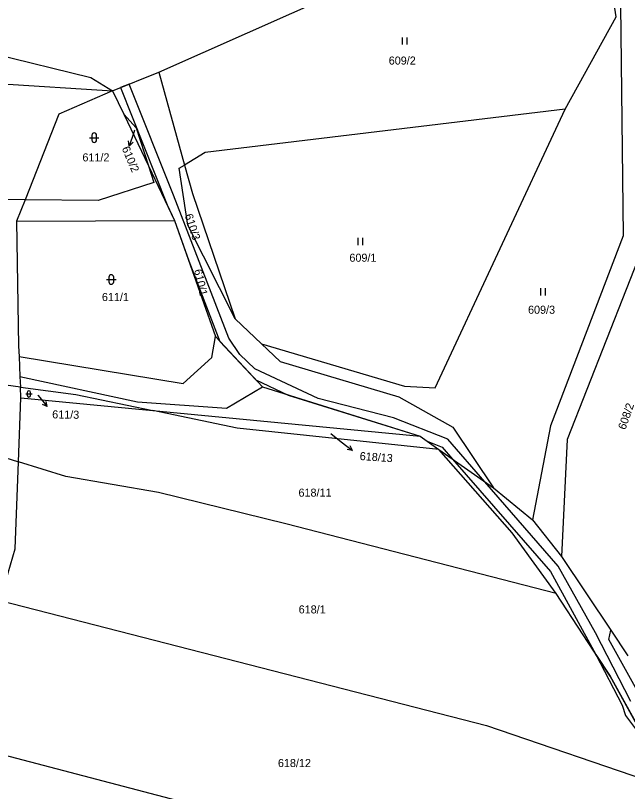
# Model space of a CAD drawing. Extents: x -757266 to -753360, y -1162585 to -1157740.
# Drawn here: x -756020.8 to -755892, y -1161293.7 to -1161130.2 of the extents above; entities that cross this region are included whole.
import ezdxf

# ---------------------------------------------------------------- set-up
doc = ezdxf.new("R2010")
doc.units = 0
for name, color, linetype in [('Hranice parcel', 7, 'Continuous'), ('Parcelní čísla', 7, 'Continuous'), ('Pop  PČ popisy', 7, 'Continuous'), ('Vnitřní kresba', 7, 'Continuous'), ('Věcná břemena k části', 7, 'Continuous'), ('Značky kultur', 7, 'Continuous')]:
    doc.layers.add(name, color=color, linetype=linetype)

msp = doc.modelspace()

# ---------------------------------------------------------------- linework, layer by layer
at = {"layer": 'Hranice parcel'}
for p, q in [((-756000.4, -1161146.09), (-755990.62, -1161142.18)), ((-755990.62, -1161142.18), (-755985.21, -1161161.75)), ((-756039.76, -1161143.66), (-756000.4, -1161146.09)), ((-756000.4, -1161146.09), (-755998.04, -1161151.02)), ((-755998.04, -1161151.02), (-755992.82, -1161161.95)), ((-755974.6, -1161194.18), (-755969.02, -1161199.46)), ((-756019.77, -1161208.54), (-756022.86, -1161208.13)), ((-756019.67, -1161210.78), (-756019.77, -1161208.54)), ((-756020.19, -1161224.26), (-756019.67, -1161210.78)), ((-756019.67, -1161210.78), (-755991.9, -1161213.47)), ((-755991.9, -1161213.47), (-755935.64, -1161218.91)), ((-755935.64, -1161218.91), (-755931.71, -1161221.67)), ((-756032.89, -1161220.24), (-756020.19, -1161224.26)), ((-755931.71, -1161221.67), (-755920.17, -1161229.78)), ((-755920.17, -1161229.78), (-755911.98, -1161236.49)), ((-755911.98, -1161236.49), (-755905.88, -1161244.22)), ((-755905.88, -1161244.22), (-755895.49, -1161259.78)), ((-755895.49, -1161259.78), (-755891.91, -1161265.15))]:
    msp.add_line(p, q, dxfattribs=at)
for points in [[(-755990.62, -1161142.18), (-755906.67, -1161104.79), (-755897, -1161112.94)], [(-755897, -1161112.94), (-755893.58, -1161115.82), (-755892.88, -1161176.65), (-755908.18, -1161216.73), (-755911.98, -1161236.49)], [(-755905.1, -1161149.98), (-755894.37, -1161130.55), (-755897, -1161112.94)], [(-756108.4, -1161135.09), (-756025.58, -1161138.25), (-756004.98, -1161143.34), (-756000.4, -1161146.09)], [(-756000.4, -1161146.09), (-756011.67, -1161151.03), (-756018.82, -1161169.09)], [(-755998.04, -1161151.02), (-755995.42, -1161153.93), (-755992.82, -1161161.95)], [(-755905.1, -1161149.98), (-755980.88, -1161159.11), (-755985.21, -1161161.75)], [(-755969.02, -1161199.46), (-755938.9, -1161208.32), (-755932.47, -1161208.7), (-755905.1, -1161149.98)], [(-755992.82, -1161161.95), (-755991.7, -1161165.41), (-756003.41, -1161169.24), (-756018.82, -1161169.09)], [(-755992.82, -1161161.95), (-755987.34, -1161173.43), (-755978.73, -1161197.9), (-755968.82, -1161208.5), (-755935.64, -1161218.91)], [(-755974.6, -1161194.18), (-755984.51, -1161174.4), (-755986.33, -1161162.44), (-755985.21, -1161161.75)], [(-755985.21, -1161161.75), (-755983.54, -1161167.78), (-755974.6, -1161194.18)], [(-755887.15, -1161165), (-755888.11, -1161177.44), (-755904.7, -1161219.6), (-755905.88, -1161244.22)], [(-756018.82, -1161169.09), (-756027.26, -1161169.01), (-756032.89, -1161167.23)], [(-756018.82, -1161169.09), (-756020.59, -1161173.57), (-756020.18, -1161199.9), (-756020.08, -1161202.09), (-756019.88, -1161206.28), (-756019.77, -1161208.54)], [(-755969.02, -1161199.46), (-755965.13, -1161203.15), (-755940.08, -1161210.58), (-755928.74, -1161216.97), (-755920.17, -1161229.78)], [(-756019.77, -1161208.54), (-756008.11, -1161210.09), (-755991.9, -1161213.47)], [(-755931.71, -1161221.67), (-755974.12, -1161217.17), (-755991.9, -1161213.47)], [(-755906.99, -1161252.03), (-755916.26, -1161239.24), (-755931.71, -1161221.67)], [(-756024.13, -1161253.48), (-756022.4, -1161247.65), (-756020.9, -1161242.59), (-756020.19, -1161224.26)], [(-755906.99, -1161252.03), (-755963.89, -1161237.32), (-755990.74, -1161230.77), (-756010.24, -1161227.41), (-756020.19, -1161224.26)], [(-755885.49, -1161292.18), (-755885.34, -1161288.03), (-755895.65, -1161269.42), (-755906.99, -1161252.03)], [(-756024.13, -1161253.48), (-755921.63, -1161279.87), (-755885.49, -1161292.18)], [(-755876.18, -1161283.76), (-755884.83, -1161278.13), (-755889.21, -1161273.74), (-755895.91, -1161261.7), (-755895.49, -1161259.78)], [(-755886.13, -1161324.39), (-755951.54, -1161304.91), (-756030.53, -1161284.19)]]:
    msp.add_lwpolyline(points, dxfattribs=at)
at = {"layer": 'Pop  PČ popisy'}
for p, q in [((-755995.77, -1161154.43), (-755995.93, -1161154.91)), ((-755995.93, -1161154.91), (-755996.857, -1161157.764)), ((-755996.857, -1161157.764), (-755997.024, -1161156.657)), ((-755996.857, -1161157.764), (-755996.072, -1161156.966)), ((-756016.12, -1161210.27), (-756016.06, -1161210.34)), ((-756016.06, -1161210.34), (-756014.131, -1161212.639)), ((-756014.131, -1161212.639), (-756014.391, -1161211.55)), ((-756014.131, -1161212.639), (-756015.158, -1161212.194)), ((-755954.46, -1161218.34), (-755952.25, -1161220.06)), ((-755952.25, -1161220.06), (-755949.885, -1161221.908)), ((-755949.885, -1161221.908), (-755950.366, -1161220.896)), ((-755949.885, -1161221.908), (-755950.983, -1161221.686))]:
    msp.add_line(p, q, dxfattribs=at)
at = {"layer": 'Vnitřní kresba'}
for p, q in [((-756020.59, -1161173.57), (-755987.34, -1161173.43)), ((-755979.47, -1161202.31), (-755978.73, -1161197.9)), ((-756020.08, -1161202.09), (-755985.52, -1161207.81)), ((-755985.52, -1161207.81), (-755979.47, -1161202.31)), ((-756019.88, -1161206.28), (-755995.16, -1161211.62)), ((-755976.42, -1161212.96), (-755968.82, -1161208.5)), ((-755995.16, -1161211.62), (-755976.42, -1161212.96))]:
    msp.add_line(p, q, dxfattribs=at)
at = {"layer": 'Věcná břemena k části'}
msp.add_lwpolyline([(-755891.28, -1161274.76), (-755898.7, -1161260.35), (-755906.56, -1161246.26), (-755922, -1161228.5), (-755929.81, -1161219.51), (-755941.25, -1161215.03), (-755957.1, -1161210.94), (-755970.45, -1161204.69), (-755973.59, -1161201.69), (-755975.91, -1161198.22), (-755987.55, -1161168.12), (-755996.86, -1161144.68), (-755998.72, -1161145.42), (-755988.91, -1161170.14), (-755987.34, -1161173.43), (-755984.34, -1161181.96), (-755977.78, -1161198.92), (-755970.21, -1161207.01), (-755963.38, -1161210.21), (-755935.64, -1161218.91), (-755934.15, -1161219.95), (-755930.99, -1161221.19), (-755928.8, -1161223.71), (-755908.2, -1161247.42), (-755898.63, -1161264.86), (-755895.65, -1161269.42), (-755888.82, -1161281.75)], dxfattribs=at)
msp.add_lwpolyline([(-755893.12, -1161275.54), (-755892.38, -1161277.74), (-755890.05, -1161280.84), (-755888.82, -1161281.75), (-755895.65, -1161269.42), (-755898.63, -1161264.86)], close=True, dxfattribs=at)
at = {"layer": 'Značky kultur'}
for p, q in [((-755939.351, -1161136.35), (-755939.351, -1161134.85)), ((-755938.35, -1161136.35), (-755938.35, -1161134.85)), ((-756005.251, -1161155.991), (-756003.249, -1161155.991)), ((-756004.751, -1161155.491), (-756004.751, -1161156.492)), ((-756003.749, -1161156.492), (-756003.749, -1161155.491)), ((-755948.661, -1161178.61), (-755948.661, -1161177.11)), ((-755947.66, -1161178.61), (-755947.66, -1161177.11)), ((-756001.151, -1161185.361), (-756001.151, -1161186.362)), ((-756000.149, -1161186.362), (-756000.149, -1161185.361)), ((-756001.651, -1161185.861), (-755999.649, -1161185.861)), ((-755910.201, -1161189.21), (-755910.201, -1161187.71)), ((-755909.2, -1161189.21), (-755909.2, -1161187.71)), ((-756018.671, -1161209.981), (-756017.329, -1161209.981)), ((-756018.335, -1161209.645), (-756018.335, -1161210.316)), ((-756017.665, -1161210.316), (-756017.665, -1161209.645))]:
    msp.add_line(p, q, dxfattribs=at)
for centre, radius, start, end in [((-756004.25, -1161155.4909), 0.5, 0, 180), ((-756004.25, -1161156.4909), 0.5, 180, 359.987886), ((-756000.65, -1161185.3609), 0.5, 0, 180), ((-756000.65, -1161186.3609), 0.5, 180, 359.987886), ((-756018, -1161209.6456), 0.335, 0, 180), ((-756018, -1161210.3156), 0.335, 180, 359.987886)]:
    msp.add_arc(centre, radius, start, end, dxfattribs=at)

# ---------------------------------------------------------------- texts
at = {"layer": 'Parcelní čísla'}
for s, p in [('609/2', (-755942.24, -1161140.59)), ('611/2', (-756006.73, -1161160.99)), ('609/1', (-755950.52, -1161182.13)), ('611/1', (-756002.63, -1161190.41)), ('609/3', (-755912.91, -1161193.09)), ('618/11', (-755961.24, -1161231.63)), ('618/1', (-755961.2, -1161256.23)), ('618/12', (-755965.57, -1161288.6))]:
    msp.add_text(s, height=1.7, dxfattribs=at).set_placement(p)
for s, rotation, p in [('610/2', 293, (-755998.48, -1161158.24)), ('610/3', 288, (-755985.218, -1161172.332)), ('610/1', 283, (-755983.258, -1161183.901)), ('611/3', 359, (-756013.109, -1161215.128)), ('608/2', 71, (-755892.406, -1161217.646)), ('618/13', 356, (-755948.388, -1161223.891))]:
    msp.add_text(s, height=1.7, rotation=rotation, dxfattribs=at).set_placement(p)

doc.saveas('drawing.dxf')
